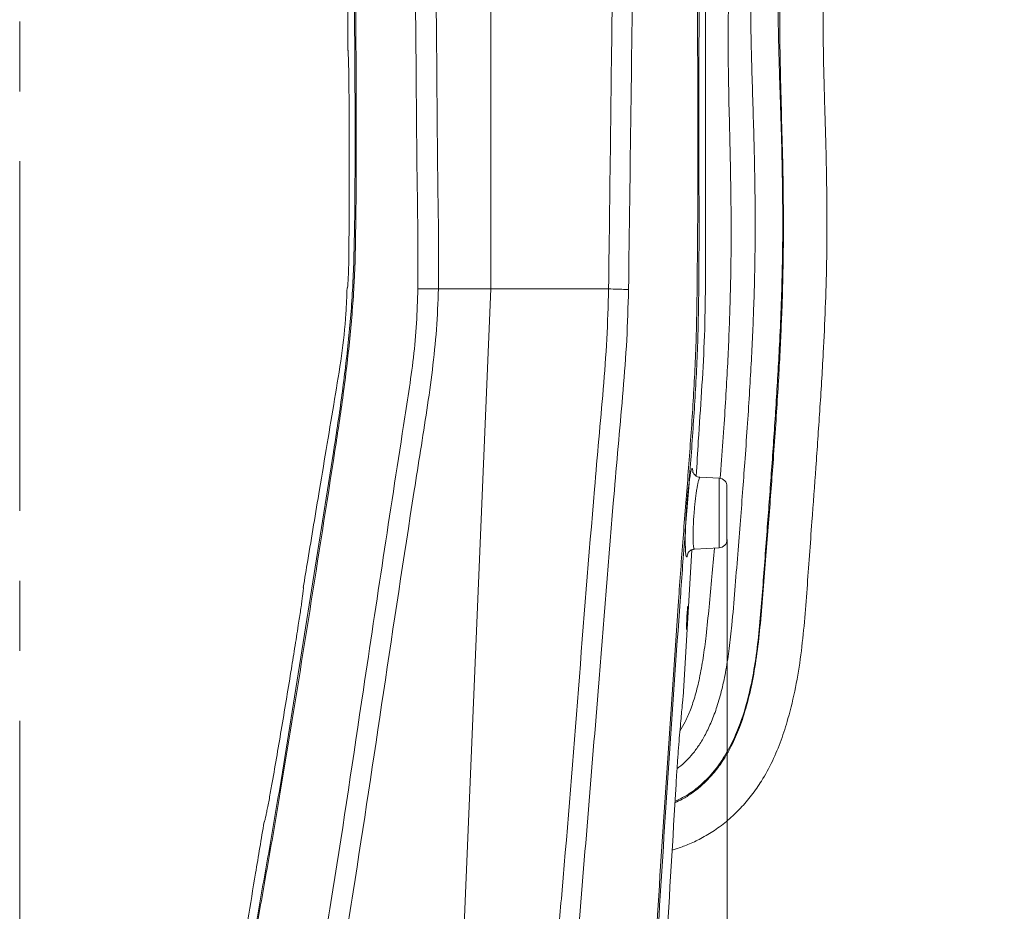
# Model space of a CAD drawing. Header units: millimetres. Extents: x 0 to 8410, y 0 to 5940.
# Tile 301 of 319: x 7367 to 7725, y 3098 to 3422. Entities that reach past the tile are written whole.
import ezdxf

# ---------------------------------------------------------------- set-up
doc = ezdxf.new("R2010")
doc.units = ezdxf.units.MM
doc.header["$LTSCALE"] = 10
doc.linetypes.add('CENTERX2', pattern=[20.32, 12.7, -2.54, 2.54, -2.54])
doc.styles.add('SLDTEXTSTYLE0', font='TXT', dxfattribs={"width": 0.605})
doc.dimstyles.new('SLDDIMSTYLE2', dxfattribs={"dimtxt": 50, "dimasz": 50, "dimexe": 0, "dimexo": 0.0625, "dimgap": 12.5, "dimtad": 1, "dimtoh": 1, "dimdec": 1, "dimrnd": 1e-09, "dimzin": 12, "dimdsep": 46, "dimtxsty": 'SLDTEXTSTYLE0', "dimsah": 1, "dimcen": 0.09, "dimadec": 0, "dimazin": 0, "dimtfac": 1, "dimtofl": 0, "dimtmove": 0, "dimatfit": 3, "dimfxl": 1, "dimfrac": 2, "dimtolj": 1, "dimtzin": 12, "dimarcsym": 0})

# ---------------------------------------------------------------- blocks, each defined once
blk = doc.blocks.new('*D31')
at = {"color": 7, "linetype": 'Continuous', "lineweight": 0}
for p, q in [((7623.82, 3232.92), (7623.82, 2102.57)), ((7603.82, 2933.24), (7603.82, 2102.57)), ((7603.82, 2117.57), (7503.82, 2117.57)), ((7603.82, 2117.57), (7623.82, 2117.57)), ((7623.82, 2117.57), (8031.2, 2117.57))]:
    blk.add_line(p, q, dxfattribs=at)
for points in [[(7603.82, 2117.57), (7553.82, 2125.07), (7553.82, 2110.07)], [(7623.82, 2117.57), (7673.82, 2110.07), (7673.82, 2125.07)]]:
    blk.add_solid(points, dxfattribs=at)
at = {"color": 7, "linetype": 'Continuous', "lineweight": 0, "char_height": 50, "attachment_point": 1, "style": 'SLDTEXTSTYLE0'}
for s, insert in [(' (2x M8)', (7763.45, 2182.03)), ('20', (7687.09, 2182.03))]:
    blk.add_mtext(s, dxfattribs=dict(at, insert=insert))

msp = doc.modelspace()

# ---------------------------------------------------------------- linework, layer by layer
at = {"color": 7, "linetype": 'CENTERX2', "lineweight": 0}
msp.add_line((7366.817261, 2227.331508), (7366.817261, 3817.957855), dxfattribs=at)
at = {"color": 7, "linetype": 'Continuous', "lineweight": 0}
for p, q in [((7538.017268, 3636.9167), (7538.017268, 3324.074808)), ((7486.01726, 3432.22982), (7486.01726, 3410.772625)), ((7518.966849, 3324.030939), (7518.966447, 3324.030939)), ((7518.966849, 3324.030939), (7538.017268, 3324.074808)), ((7538.017268, 3324.074808), (7525.817256, 3032.574776)), ((7538.017268, 3324.074808), (7580.794777, 3323.981348)), ((7580.794777, 3323.981348), (7580.79509, 3323.981348)), ((7462.255242, 3148.411098), (7480.804059, 3264.649096)), ((7620.974268, 3255.223695), (7613.99434, 3255.589548)), ((7623.81726, 3252.227846), (7623.81726, 3232.921663)), ((7607.85387, 3175.703588), (7611.046101, 3229.225937)), ((7611.997764, 3229.455355), (7620.974268, 3229.925755))]:
    msp.add_line(p, q, dxfattribs=at)
at = {"color": 8, "linetype": 'Continuous', "lineweight": 0}
msp.add_line((7620.974268, 3229.925755), (7620.974268, 3255.223695), dxfattribs=at)
at = {"color": 7, "linetype": 'Continuous', "lineweight": 0, "flags": 128}
msp.add_lwpolyline([(7609.589989, 3208.770696), (7609.580155, 3208.796385), (7609.522055, 3208.39769), (7609.441514, 3207.569185), (7609.348516, 3206.401649), (7609.254639, 3205.025736), (7609.171297, 3203.597906), (7609.107952, 3202.281538), (7609.070967, 3201.22594), (7609.063248, 3200.54901), (7609.084527, 3200.325015), (7609.131972, 3200.578216), (7609.200637, 3201.280835), (7609.28386, 3202.355328), (7609.373461, 3203.681711), (7609.428714, 3204.574767), (7609.428714, 3204.574767)], dxfattribs=at)
at = {"color": 7, "linetype": 'Continuous', "lineweight": 0}
for centre, start, end in [((7620.817261, 3252.227866), 0, 87), ((7620.817261, 3232.921653), 273, 0)]:
    msp.add_arc(centre, 3, start, end, dxfattribs=at)
at = {"color": 8, "linetype": 'Continuous', "lineweight": 0}
for points, knots in [([(7580.794777, 3323.981348), (7581.277211, 3362.293829), (7582.242202, 3438.928589), (7583.179484, 3515.563755), (7583.648185, 3553.886238)], [0, 0, 0, 0, 0.4999360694, 1, 1, 1, 1]), ([(7591.01222, 3553.622785), (7590.927374, 3546.963118), (7590.503144, 3513.664844), (7589.79841, 3458.698525), (7588.905515, 3388.723693), (7588.33117, 3345.387774), (7588.043998, 3323.719803)], [0, 0, 0, 0, 0.08690166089, 0.43450749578, 0.71725360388, 1, 1, 1, 1]), ([(7594.052966, 2767.902616), (7593.759226, 2841.792691), (7593.418198, 2927.578025), (7594.598736, 3025.263286), (7596.25571, 3060.922716), (7600.226927, 3122.692165), (7603.990935, 3180.191576), (7607.820316, 3233.40361), (7609.669383, 3256.201624), (7611.322527, 3279.010743), (7612.611287, 3301.840152), (7613.483658, 3355.062075), (7612.902669, 3438.649404), (7612.999455, 3514.618897), (7613.047849, 3552.603665)], [0, 0, 0, 0, 0.282281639, 0.3277249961, 0.3731799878, 0.4186337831, 0.5641870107, 0.5933083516, 0.6224399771, 0.6515650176, 0.6806737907, 0.7097759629, 0.8548878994, 1, 1, 1, 1]), ([(7511.493291, 3323.999348), (7511.518798, 3330.474357), (7511.569815, 3343.425385), (7511.091055, 3369.324353), (7510.885553, 3405.051375), (7510.557687, 3434.300675), (7510.374989, 3450.599376)], [0, 0, 0, 0, 0.1534261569, 0.3068762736, 0.6137680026, 1, 1, 1, 1]), ([(7517.887826, 3451.947752), (7518.06885, 3435.281091), (7518.390914, 3405.628864), (7518.586882, 3369.480993), (7519.064819, 3343.511614), (7518.999504, 3330.524166), (7518.966849, 3324.030939)], [0, 0, 0, 0, 0.3908860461, 0.6954387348, 0.84773103, 1, 1, 1, 1]), ([(7488.90018, 3428.363148), (7489.098456, 3401.196113), (7489.346518, 3367.20754), (7488.559413, 3326.384136), (7486.87456, 3305.958935), (7484.481696, 3285.604969), (7476.402324, 3233.094279), (7467.91072, 3179.578077), (7458.802784, 3125.070617), (7454.582338, 3101.750059), (7450.591333, 3078.393865), (7447.204223, 3054.956589), (7445.129993, 3035.511321), (7444.335187, 3020.107315), (7444.249307, 3005.029567), (7444.28077, 2993.719245), (7444.301757, 2986.175004)], [0, 0, 0, 0, 0.1829562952, 0.2288959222, 0.2748810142, 0.3208991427, 0.366884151, 0.6326241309, 0.6858055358, 0.7390212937, 0.7922158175, 0.8453559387, 0.898473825, 0.9238310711, 0.9491936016, 1, 1, 1, 1]), ([(7480.804059, 3264.649096), (7480.842675, 3264.890928), (7481.951241, 3271.833299), (7484.011724, 3285.501442), (7486.42564, 3305.721007), (7488.113707, 3326.016005), (7488.913568, 3366.983131), (7488.656364, 3401.15921), (7488.450172, 3428.557101)], [0, 0, 0, 0, 0.0044702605, 0.1283297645, 0.2522784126, 0.3761338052, 0.4998660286, 1, 1, 1, 1]), ([(7613.600756, 3370.98116), (7613.661906, 3355.532574), (7613.753207, 3332.466778), (7613.207069, 3301.782521), (7611.925664, 3278.955407), (7610.269425, 3256.14863), (7608.417775, 3233.353204), (7604.598407, 3180.126996), (7600.387171, 3119.349129), (7596.488154, 3050.964197), (7595.264725, 3005.406571), (7594.726221, 2959.830795), (7594.667193, 2914.247996), (7594.714486, 2850.25374), (7594.669122, 2801.455365), (7594.637881, 2767.849568)], [0, 0, 0, 0, 0.0767689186, 0.1146212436, 0.1524822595, 0.1903644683, 0.2282553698, 0.2661327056, 0.4555438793, 0.5310104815, 0.606488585, 0.6819912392, 0.7575053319, 0.8330020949, 1, 1, 1, 1]), ([(7470.12462, 3032.920245), (7470.731606, 3039.015328), (7471.945898, 3051.208695), (7474.718115, 3069.388707), (7477.749376, 3087.526124), (7483.561748, 3123.847254), (7492.845079, 3186.177842), (7501.911857, 3246.540541), (7508.235777, 3286.715977), (7509.975362, 3299.064837), (7511.115035, 3311.504684), (7511.367205, 3319.834453), (7511.493291, 3323.999348)], [0, 0, 0, 0, 0.062471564, 0.1249759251, 0.1875195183, 0.2500443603, 0.5001496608, 0.8303022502, 0.8726470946, 0.9149828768, 0.957491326, 1, 1, 1, 1]), ([(7518.966447, 3324.030939), (7518.781626, 3319.115233), (7518.411861, 3309.280512), (7516.823051, 3294.58684), (7514.796461, 3279.940705), (7512.468884, 3265.331693), (7507.097199, 3231.18239), (7499.019429, 3177.72419), (7490.878688, 3123.08094), (7485.069448, 3086.891076), (7482.035296, 3068.813769), (7479.263106, 3050.693339), (7478.058229, 3038.539088), (7477.455954, 3032.463613)], [0, 0, 0, 0, 0.050089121, 0.1002119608, 0.1504145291, 0.2006529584, 0.250838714, 0.5024229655, 0.7511782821, 0.813397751, 0.875636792, 0.9378352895, 1, 1, 1, 1]), ([(7558.174799, 3032.504025), (7558.174799, 3032.504045), (7558.174799, 3040.65091), (7559.700846, 3056.882507), (7561.723776, 3081.211495), (7565.392349, 3121.754928), (7569.80621, 3178.450766), (7574.090025, 3233.088957), (7577.233009, 3269.415858), (7578.880838, 3287.575731), (7580.274379, 3305.758805), (7580.621545, 3317.908051), (7580.79509, 3323.981348)], [0, 0, 0, 0, 0.0000002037, 0.0835097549, 0.1670489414, 0.2505894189, 0.5011857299, 0.7505599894, 0.8129317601, 0.8753197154, 0.9376734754, 1, 1, 1, 1]), ([(7588.043998, 3323.719803), (7587.868174, 3317.62851), (7587.516448, 3305.443248), (7586.118833, 3287.206148), (7584.466201, 3268.992269), (7581.292856, 3232.542614), (7576.397286, 3169.443849), (7570.93378, 3104.507487), (7567.362369, 3059.889697), (7565.941154, 3044.002599), (7565.484732, 3036.039759), (7565.256546, 3032.058779)], [0, 0, 0, 0, 0.0624700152, 0.1249674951, 0.1874981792, 0.2500137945, 0.5001347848, 0.8364518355, 0.918222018, 0.9591155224, 1, 1, 1, 1]), ([(7610.375847, 3255.864802), (7610.452452, 3256.310891), (7610.613193, 3257.246924), (7610.836415, 3258.173788), (7611.04102, 3258.732802), (7611.212183, 3258.830308), (7611.343569, 3258.456742), (7611.421462, 3257.904447), (7611.44195, 3257.35616), (7611.446793, 3257.22653)], [0, 0, 0, 0, 0.1466529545, 0.307723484, 0.4687895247, 0.6292989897, 0.7898052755, 0.9503041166, 1, 1, 1, 1]), ([(7613.991807, 3255.552593), (7613.951715, 3255.550209), (7613.856626, 3255.544555), (7613.666405, 3255.101675), (7613.435494, 3254.313956), (7613.183267, 3253.172179), (7612.920296, 3251.733983), (7612.655707, 3250.024657), (7612.399105, 3248.101903), (7612.160671, 3246.013704), (7611.930073, 3243.638555), (7611.741532, 3241.218419), (7611.603898, 3238.862804), (7611.519707, 3236.802536), (7611.480772, 3234.906583), (7611.484552, 3233.221379), (7611.530665, 3231.805972), (7611.613709, 3230.682672), (7611.731574, 3229.913776), (7611.859459, 3229.49095), (7611.95574, 3229.494715), (7611.994828, 3229.496244)], [0, 0, 0, 0, 0.0389876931, 0.0924687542, 0.1459511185, 0.1997480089, 0.2535441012, 0.3075595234, 0.3615757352, 0.4155772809, 0.4695782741, 0.5374286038, 0.5906958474, 0.6439614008, 0.6972160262, 0.750470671, 0.8036788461, 0.8568881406, 0.9102182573, 0.9635500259, 1, 1, 1, 1]), ([(7609.577726, 3227.771703), (7609.518723, 3227.504586), (7609.392638, 3226.933772), (7609.214355, 3226.604867), (7609.045557, 3226.666349), (7608.901384, 3227.20755), (7608.782667, 3228.146573), (7608.732834, 3229.116126), (7608.70793, 3229.600671)], [0, 0, 0, 0, 0.1498667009, 0.3202579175, 0.4906470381, 0.6604867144, 0.8303243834, 1, 1, 1, 1]), ([(7443.879883, 2986.13191), (7443.860486, 2993.672367), (7443.831382, 3004.985959), (7443.915389, 3020.073771), (7444.704104, 3035.490303), (7446.774745, 3054.939753), (7450.157434, 3078.372599), (7454.14421, 3101.724464), (7458.365652, 3125.03989), (7460.958992, 3140.622376), (7462.255242, 3148.411098)], [0, 0, 0, 0, 0.1382172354, 0.2073791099, 0.2765269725, 0.4210795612, 0.5656926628, 0.7104542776, 0.8552739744, 1, 1, 1, 1])]:
    msp.add_open_spline(points, degree=3, knots=knots, dxfattribs=at)
at = {"color": 7, "linetype": 'Continuous', "lineweight": 0}
for points, knots in [([(7613.649289, 3552.545849), (7613.66537, 3514.560629), (7613.690991, 3454.038878), (7613.62524, 3393.517538), (7613.600756, 3370.98116)], [0, 0, 0, 0, 0.627629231, 1, 1, 1, 1]), ([(7646.401311, 3509.72015), (7645.829168, 3508.435206), (7644.477377, 3505.399295), (7642.592312, 3500.717092), (7640.90804, 3495.999488), (7639.6293, 3491.932145), (7638.607023, 3488.286998), (7637.406869, 3483.488558), (7636.115912, 3477.226562), (7634.858803, 3469.34419), (7633.811121, 3461.059724), (7633.035734, 3452.580397), (7632.599154, 3444.35949), (7632.423091, 3436.847903), (7632.383226, 3429.915636), (7632.429362, 3423.070981), (7632.57084, 3414.372719), (7632.84244, 3403.666978), (7633.241216, 3391.094873), (7633.624722, 3378.298594), (7633.914977, 3365.5434), (7634.066833, 3353.010061), (7634.058868, 3340.85843), (7633.889599, 3329.233035), (7633.5784, 3318.474686), (7633.166863, 3308.18134), (7632.662014, 3297.875551), (7632.03128, 3286.804859), (7631.269043, 3274.870873), (7630.442454, 3263.002467), (7629.575611, 3251.248255), (7628.687249, 3239.669409), (7627.715886, 3227.360532), (7626.689984, 3214.670272), (7625.754967, 3203.257786), (7624.702019, 3193.585773), (7623.532226, 3185.785348), (7622.072447, 3178.718068), (7620.316475, 3172.444629), (7618.306609, 3166.986369), (7616.126412, 3162.321915), (7613.835778, 3158.419363), (7611.4895, 3155.200564), (7609.022908, 3152.523939), (7607.108566, 3150.723304), (7605.902015, 3149.918689), (7605.666484, 3149.76162)], [0, 0, 0, 0, 0.0129677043, 0.0306385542, 0.0456873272, 0.0574514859, 0.0678197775, 0.0782737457, 0.0995819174, 0.1214817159, 0.1443682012, 0.1680698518, 0.1908694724, 0.211170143, 0.2289013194, 0.2469259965, 0.2664897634, 0.2991900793, 0.333439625, 0.3681180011, 0.4026535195, 0.4365944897, 0.4695232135, 0.5010420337, 0.5308168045, 0.5568314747, 0.5846576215, 0.6145942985, 0.6468686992, 0.6817341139, 0.7111286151, 0.7424461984, 0.7758502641, 0.8111307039, 0.8454991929, 0.8684707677, 0.8897877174, 0.909239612, 0.9267613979, 0.9423834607, 0.9561884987, 0.9683073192, 0.9788978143, 0.9882890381, 0.9977139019, 1, 1, 1, 1]), ([(7656.91262, 3505.24241), (7656.102281, 3503.433016), (7654.524939, 3499.910993), (7652.4672, 3494.843117), (7650.888819, 3490.391011), (7649.709714, 3486.595953), (7648.759925, 3483.143058), (7647.624467, 3478.460505), (7646.406445, 3472.276657), (7645.234704, 3464.427221), (7644.312722, 3456.176414), (7643.674376, 3447.872567), (7643.324269, 3440.487093), (7643.142324, 3434.275489), (7643.048679, 3428.952695), (7643.005646, 3423.606972), (7643.00901, 3417.928807), (7643.08638, 3408.534374), (7643.372877, 3395.395359), (7643.867208, 3378.678827), (7644.237502, 3362.008814), (7644.367598, 3345.828931), (7644.214183, 3330.497579), (7643.827339, 3317.408824), (7643.348483, 3306.047958), (7642.826299, 3295.783434), (7642.183948, 3284.803373), (7641.419171, 3273.034743), (7640.600721, 3261.393964), (7639.75216, 3249.931142), (7638.89181, 3238.707448), (7637.961633, 3226.869006), (7636.989621, 3214.729568), (7636.023171, 3202.915402), (7634.817892, 3191.888248), (7633.202007, 3181.887465), (7631.112285, 3172.873323), (7628.581588, 3164.935299), (7625.623986, 3158.137548), (7622.360567, 3152.498629), (7618.866897, 3147.862029), (7615.127508, 3143.966443), (7611.341296, 3140.952944), (7607.901077, 3138.753822), (7605.798626, 3137.787703), (7604.890521, 3137.370411)], [0, 0, 0, 0, 0.0176094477, 0.0342771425, 0.047688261, 0.0579159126, 0.0675646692, 0.0773179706, 0.0973542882, 0.1184033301, 0.1405710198, 0.1630058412, 0.1837889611, 0.1983654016, 0.2115265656, 0.2253394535, 0.2400898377, 0.2558465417, 0.2986764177, 0.3426947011, 0.3864422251, 0.428925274, 0.4691780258, 0.5064126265, 0.5315087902, 0.5583174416, 0.5870077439, 0.6177655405, 0.6507936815, 0.6784816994, 0.7078255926, 0.7389514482, 0.77143269, 0.8031035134, 0.8316159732, 0.858073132, 0.8821608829, 0.9037833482, 0.9230121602, 0.9399093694, 0.9545131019, 0.9682252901, 0.9819369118, 0.9921980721, 1, 1, 1, 1]), ([(7604.920576, 3137.866798), (7606.159442, 3138.441986), (7609.098475, 3139.806537), (7613.269039, 3142.825921), (7617.842104, 3147.11965), (7622.111665, 3152.620766), (7625.862082, 3159.299576), (7629.082771, 3167.025301), (7631.724374, 3175.867986), (7633.768461, 3185.835176), (7635.190217, 3196.325906), (7636.169355, 3207.135736), (7637.006642, 3218.09329), (7637.842692, 3229.114122), (7638.919576, 3243.361342), (7640.227663, 3261.015117), (7641.687106, 3282.167609), (7642.788682, 3300.877543), (7643.511032, 3316.972365), (7643.919136, 3330.340756), (7644.091613, 3343.738039), (7644.053994, 3356.987738), (7643.849822, 3369.612996), (7643.548986, 3381.257476), (7643.221257, 3391.719841), (7642.913938, 3401.135186), (7642.695156, 3408.73347), (7642.551815, 3414.750301), (7642.461509, 3419.450602), (7642.395803, 3424.253837), (7642.361971, 3429.570949), (7642.390326, 3435.69544), (7642.53381, 3442.519416), (7642.856005, 3449.52214), (7643.401116, 3456.528264), (7644.165892, 3463.576159), (7645.194069, 3471.001582), (7646.559668, 3478.742616), (7648.381418, 3486.489297), (7650.710502, 3493.998057), (7653.093543, 3500.190646), (7654.715328, 3503.830681), (7655.320729, 3505.189482)], [0, 0, 0, 0, 0.0106614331, 0.0252927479, 0.0399842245, 0.059605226, 0.0794461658, 0.0997028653, 0.1249135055, 0.1514604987, 0.1791790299, 0.2076764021, 0.2363924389, 0.2652375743, 0.2942754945, 0.3483927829, 0.4041003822, 0.4607406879, 0.4955993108, 0.5305952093, 0.5656711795, 0.6005992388, 0.6343416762, 0.6644755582, 0.6917043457, 0.7161872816, 0.7381213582, 0.7511237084, 0.7632311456, 0.7748681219, 0.7886749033, 0.8048027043, 0.8227696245, 0.842107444, 0.8597992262, 0.8781505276, 0.8983139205, 0.9196809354, 0.9416443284, 0.9639033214, 0.9865253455, 1, 1, 1, 1]), ([(7603.850941, 3120.207313), (7604.345121, 3120.341946), (7606.300695, 3120.874718), (7609.819721, 3122.193515), (7614.516811, 3124.360414), (7619.423367, 3127.313854), (7624.272966, 3130.983377), (7628.793896, 3135.287939), (7632.844451, 3140.056986), (7636.791316, 3145.752296), (7640.415017, 3152.421507), (7643.578359, 3160.035423), (7646.41016, 3168.978433), (7648.851503, 3179.315516), (7650.75808, 3191.068234), (7652.002319, 3203.034455), (7652.90376, 3215.084439), (7653.781832, 3227.21153), (7654.859315, 3241.91013), (7656.136436, 3259.423919), (7657.55785, 3279.861172), (7658.739523, 3299.153394), (7659.594117, 3317.089464), (7660.077413, 3333.51138), (7660.185308, 3349.942563), (7660.00703, 3364.847312), (7659.699213, 3377.832424), (7659.384859, 3388.607319), (7659.096951, 3398.317522), (7658.910547, 3406.154717), (7658.811514, 3412.354869), (7658.764467, 3417.143236), (7658.749983, 3421.697062), (7658.769683, 3426.47998), (7658.842564, 3431.907911), (7659.009871, 3438.20754), (7659.30718, 3444.860457), (7659.764744, 3451.596523), (7660.393915, 3458.283247), (7661.261752, 3465.230407), (7662.362869, 3471.913265), (7663.715546, 3478.139616), (7665.259211, 3483.713084), (7667.147156, 3489.144708), (7668.781992, 3493.139275), (7669.779837, 3495.370497), (7669.993813, 3495.848957)], [0, 0, 0, 0, 0.0038439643, 0.0152113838, 0.0281502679, 0.0425853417, 0.0580165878, 0.0736149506, 0.0892497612, 0.1048086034, 0.1254458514, 0.1459757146, 0.1664763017, 0.1956558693, 0.2254494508, 0.2556316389, 0.2858481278, 0.3161663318, 0.3469952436, 0.3966233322, 0.4482171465, 0.5011227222, 0.5420490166, 0.5832573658, 0.6245587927, 0.6653551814, 0.6950363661, 0.7219245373, 0.7461445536, 0.7678383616, 0.7806775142, 0.7926169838, 0.8037227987, 0.8147979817, 0.8284488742, 0.8443850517, 0.8620011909, 0.8783581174, 0.8951792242, 0.9129359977, 0.9319944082, 0.9474930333, 0.9629942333, 0.9786538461, 0.9954225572, 1, 1, 1, 1]), ([(7632.431413, 3492.112461), (7632.130334, 3491.159469), (7631.477116, 3489.09187), (7630.583907, 3485.804884), (7629.421634, 3481.062314), (7628.171456, 3474.855735), (7626.961537, 3467.02914), (7626.005775, 3458.787573), (7625.301296, 3450.390247), (7624.855956, 3442.762148), (7624.586811, 3436.235), (7624.423544, 3430.729709), (7624.315332, 3425.359855), (7624.251074, 3419.789116), (7624.222919, 3411.301305), (7624.330945, 3399.851265), (7624.668371, 3385.54891), (7625.022433, 3371.138419), (7625.272856, 3356.911167), (7625.351616, 3343.097109), (7625.233542, 3329.903401), (7624.942197, 3318.11018), (7624.547143, 3307.246978), (7624.065462, 3296.758894), (7623.442699, 3285.419035), (7622.660476, 3273.132417), (7621.940155, 3262.929051), (7621.464004, 3256.808312), (7621.332849, 3255.122367)], [0, 0, 0, 0, 0.013501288, 0.0292922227, 0.0452275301, 0.0777880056, 0.1114447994, 0.1466356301, 0.1829923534, 0.217742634, 0.2427348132, 0.2650145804, 0.2868125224, 0.3100429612, 0.3347987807, 0.3930924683, 0.4533516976, 0.5138689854, 0.5736057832, 0.6316700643, 0.687162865, 0.7393087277, 0.7799990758, 0.8239222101, 0.87142625, 0.9228959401, 0.9787618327, 1, 1, 1, 1]), ([(7612.644713, 3256.029073), (7612.889568, 3260.25309), (7613.831087, 3276.495292), (7616.013114, 3304.717713), (7616.018375, 3340.835954), (7616.016964, 3376.930263), (7616.017343, 3413.047942), (7616.01724, 3449.163856), (7616.017263, 3474.80697), (7616.017263, 3488.411211), (7616.017263, 3489.976707)], [0, 0, 0, 0, 0.0542381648, 0.2085567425, 0.3626582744, 0.516977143, 0.6712955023, 0.8256143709, 0.9799327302, 1, 1, 1, 1]), ([(7486.463997, 3396.347705), (7486.455239, 3397.362899), (7486.437723, 3399.393286), (7486.394255, 3402.19836), (7486.341784, 3404.716501), (7486.283402, 3406.877831), (7486.223678, 3408.611532), (7486.167542, 3409.857147), (7486.117852, 3410.628225), (7486.092434, 3410.724492), (7486.079726, 3410.772625)], [0, 0, 0, 0, 0.12611400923, 0.25222779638, 0.37833700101, 0.50444730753, 0.63064158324, 0.75683531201, 0.87841821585, 1, 1, 1, 1]), ([(7486.444364, 3338.802043), (7486.467199, 3342.151534), (7486.512868, 3348.850539), (7486.553897, 3359.179983), (7486.567608, 3369.656007), (7486.55195, 3379.419996), (7486.51611, 3388.33599), (7486.481393, 3393.673224), (7486.463997, 3396.347705)], [0, 0, 0, 0, 0.17688006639, 0.35376132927, 0.53577958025, 0.71779810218, 0.85858903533, 1, 1, 1, 1]), ([(7485.917459, 3324.385348), (7485.93182, 3324.437439), (7485.960542, 3324.54162), (7486.036553, 3325.362445), (7486.129259, 3326.660688), (7486.227401, 3328.429558), (7486.317734, 3330.623813), (7486.37985, 3333.136306), (7486.41822, 3335.88026), (7486.435649, 3337.828107), (7486.444364, 3338.802043)], [0, 0, 0, 0, 0.126352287, 0.252706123, 0.3790586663, 0.5054091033, 0.6317609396, 0.7581088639, 0.8790529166, 1, 1, 1, 1]), ([(7485.74734, 3324.39262), (7485.645671, 3321.269615), (7485.376671, 3313.006649), (7483.87623, 3299.499371), (7481.208285, 3283.808369), (7478.523623, 3267.626522), (7475.261774, 3248.096137), (7472.358581, 3230.680429), (7470.379818, 3218.816875), (7469.833086, 3215.538982)], [0, 0, 0, 0, 0.08513305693, 0.22524829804, 0.36985149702, 0.51885990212, 0.67224306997, 0.90944094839, 1, 1, 1, 1]), ([(7511.493291, 3323.999348), (7511.568433, 3324.002124), (7511.974115, 3324.017111), (7513.21557, 3324.049323), (7515.615514, 3324.071669), (7517.849469, 3324.044516), (7518.966447, 3324.030939)], [0, 0, 0, 0, 0.0424508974, 0.2291858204, 0.6145929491, 1, 1, 1, 1]), ([(7588.043998, 3323.719803), (7587.965464, 3323.724987), (7587.618369, 3323.747899), (7586.442234, 3323.81466), (7584.146055, 3323.911542), (7581.912079, 3323.958079), (7580.79509, 3323.981348)], [0, 0, 0, 0, 0.0442345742, 0.1955040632, 0.5977517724, 1, 1, 1, 1]), ([(7608.70793, 3229.600671), (7608.690156, 3230.154877), (7608.65457, 3231.264448), (7608.653374, 3233.354194), (7608.692081, 3235.676838), (7608.776628, 3238.207585), (7608.914332, 3241.099435), (7609.102708, 3244.071033), (7609.333111, 3246.98975), (7609.571056, 3249.553539), (7609.827562, 3251.926527), (7610.090507, 3253.996832), (7610.276809, 3255.317581), (7610.367969, 3255.821274), (7610.375847, 3255.864802)], [0, 0, 0, 0, 0.08732396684, 0.1748306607, 0.26233927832, 0.34990905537, 0.43747728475, 0.54898868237, 0.63765371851, 0.72632196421, 0.81490800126, 0.90349041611, 0.9916599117, 1, 1, 1, 1]), ([(7613.99598, 3255.623523), (7613.82361, 3255.627535), (7613.354337, 3255.63846), (7612.680801, 3255.94073), (7612.084521, 3256.395056), (7611.702987, 3256.874885), (7611.493197, 3257.280518), (7611.404358, 3257.538712), (7611.382915, 3257.645145), (7611.386394, 3257.623149), (7611.387263, 3257.617656)], [0, 0, 0, 0, 0.0990911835, 0.2697741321, 0.4168880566, 0.5491492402, 0.6725631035, 0.8016219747, 0.9504529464, 1, 1, 1, 1]), ([(7619.240667, 3229.834917), (7618.933532, 3226.38671), (7618.298266, 3219.254579), (7617.325432, 3208.638434), (7616.351473, 3198.758245), (7615.225726, 3190.152181), (7613.949205, 3182.925824), (7612.434707, 3176.630776), (7610.678041, 3171.30751), (7608.833386, 3166.942389), (7607.367422, 3164.478931), (7606.713201, 3163.379553)], [0, 0, 0, 0, 0.1525037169, 0.3154324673, 0.4693175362, 0.5894252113, 0.6972758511, 0.7920970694, 0.8740244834, 0.9437804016, 1, 1, 1, 1]), ([(7609.536613, 3227.7841), (7609.536294, 3227.782929), (7609.527837, 3227.751876), (7609.555066, 3227.845226), (7609.67725, 3228.096849), (7609.973654, 3228.522771), (7610.497403, 3228.988976), (7611.201455, 3229.359958), (7611.745539, 3229.413905), (7612.003083, 3229.439441)], [0, 0, 0, 0, 0.0073248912, 0.1941137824, 0.3502695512, 0.5007534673, 0.6615097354, 0.8397745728, 1, 1, 1, 1]), ([(7468.057971, 3201.825562), (7468.208131, 3202.788689), (7468.508441, 3204.71488), (7468.904325, 3207.384742), (7469.246276, 3209.786538), (7469.525023, 3211.844366), (7469.734027, 3213.490018), (7469.868701, 3214.665654), (7469.93485, 3215.390213), (7469.921163, 3215.480372), (7469.91432, 3215.525451)], [0, 0, 0, 0, 0.1269208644, 0.2538334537, 0.3808095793, 0.5077784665, 0.6336196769, 0.7594572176, 0.8797287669, 1, 1, 1, 1]), ([(7609.428714, 3204.574767), (7609.456501, 3205.053386), (7609.512075, 3206.010645), (7609.573845, 3207.276528), (7609.611864, 3208.270184), (7609.609847, 3208.571175), (7609.608839, 3208.721522)], [0, 0, 0, 0, 0.2502920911, 0.5005942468, 0.7505439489, 1, 1, 1, 1]), ([(7458.348389, 3143.445078), (7458.933043, 3146.791141), (7460.102351, 3153.483267), (7461.867702, 3163.820251), (7463.624747, 3174.318729), (7465.249117, 3184.234595), (7466.728964, 3193.426822), (7467.614259, 3199.021501), (7468.057971, 3201.825562)], [0, 0, 0, 0, 0.17478504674, 0.34957012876, 0.52941693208, 0.70926409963, 0.85428276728, 1, 1, 1, 1]), ([(7605.293567, 3144.024733), (7605.327706, 3144.581), (7605.470125, 3146.901664), (7605.744418, 3151.019117), (7606.118946, 3156.134154), (7606.501799, 3160.943984), (7606.867168, 3165.229013), (7607.201761, 3168.941237), (7607.481842, 3171.915674), (7607.693836, 3174.097164), (7607.829527, 3175.463841), (7607.845662, 3175.624917), (7607.853542, 3175.703588)], [0, 0, 0, 0, 0.0333410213, 0.1390937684, 0.247990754, 0.354019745, 0.4631532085, 0.5695879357, 0.679113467, 0.7856905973, 0.895328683, 1, 1, 1, 1]), ([(7455.72273, 3130.367819), (7455.746969, 3130.414649), (7455.795449, 3130.508311), (7455.979809, 3131.247723), (7456.240649, 3132.414379), (7456.57423, 3134.004621), (7456.969531, 3135.980045), (7457.407548, 3138.258596), (7457.872022, 3140.760624), (7458.189599, 3142.550255), (7458.348389, 3143.445078)], [0, 0, 0, 0, 0.12528872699, 0.25058235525, 0.37581362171, 0.50105311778, 0.62756198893, 0.7540789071, 0.87703850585, 1, 1, 1, 1]), ([(7598.573024, 2964.579347), (7598.582313, 2977.950226), (7598.596232, 2997.984569), (7598.477876, 3024.683318), (7599.447051, 3051.342727), (7602.202781, 3091.094259), (7604.137165, 3124.221055), (7605.293567, 3144.024733)], [0, 0, 0, 0, 0.2233026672, 0.3345869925, 0.4458315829, 0.6687100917, 1, 1, 1, 1]), ([(7455.630313, 3130.383197), (7454.594227, 3124.171834), (7452.615749, 3112.310804), (7449.678963, 3094.693292), (7446.792699, 3077.423655), (7443.882204, 3059.836311), (7441.081506, 3043.522199), (7440.247116, 3032.956942), (7439.889285, 3028.425995)], [0, 0, 0, 0, 0.18306402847, 0.34957353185, 0.51923220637, 0.69203888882, 0.86792978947, 1, 1, 1, 1])]:
    msp.add_open_spline(points, degree=3, knots=knots, dxfattribs=at)

# ---------------------------------------------------------------- dimensions: what is measured, and where the dimension line sits
dim = msp.add_linear_dim(base=(7623.817261, 2117.574759), p1=(7603.817261, 2933.2361), p2=(7623.817261, 3232.921653), text='<> (2x M8)', dimstyle='SLDDIMSTYLE2', dxfattribs=at)
dim.commit()
dim.dimension.update_dxf_attribs({"geometry": '*D31', "text_midpoint": (7851.210322, 2117.574759), "dimtype": 160})

doc.saveas('drawing.dxf')
